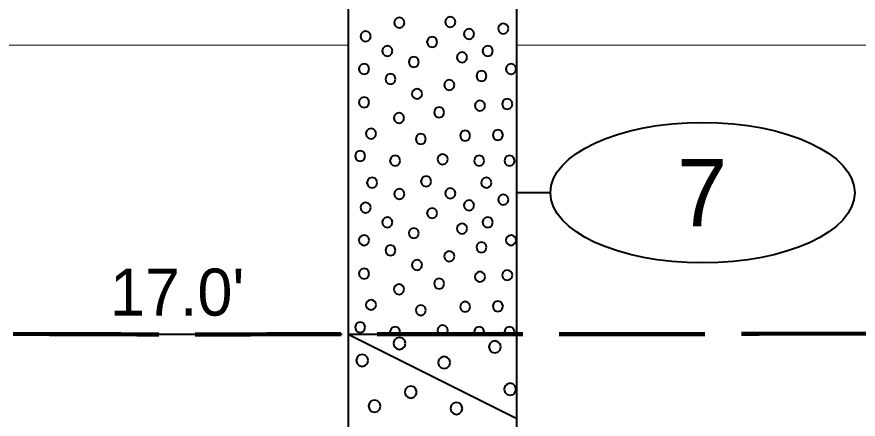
# Model space of a CAD drawing. Extents: x -76 to 974, y -1080 to -735.
# Drawn here: x 752.58 to 765.06, y -947.64 to -941.67 of the extents above; entities that cross this region are included whole.
import ezdxf
from ezdxf.enums import TextEntityAlignment as Align

# ---------------------------------------------------------------- set-up
doc = ezdxf.new("R2010")
doc.units = 0
doc.header["$LTSCALE"] = 0.36
doc.linetypes.add('LONG_DASHED', pattern=[7.5, 6, -1.5])
for name, color, linetype, lineweight in [('27', 7, 'Continuous', 40), ('28', 7, 'LONG_DASHED', 60), ('7', 7, 'Continuous', 13)]:
    doc.layers.add(name, color=color, linetype=linetype, lineweight=lineweight)

msp = doc.modelspace()

# ---------------------------------------------------------------- linework, layer by layer
at = {"layer": '27'}
for p, q in [((757.4958, -941.3789), (757.4958, -946.3789)), ((759.9958, -946.3789), (759.9958, -941.3789)), ((760.4958, -944.2789), (759.9958, -944.2789)), ((753.6395, -946.3789), (757.4069, -946.3789)), ((757.4958, -946.3789), (759.9958, -946.3789)), ((757.4958, -946.3789), (759.9958, -947.6289)), ((757.4958, -946.3789), (757.4958, -951.3789)), ((759.9958, -951.3789), (759.9958, -946.3789))]:
    msp.add_line(p, q, dxfattribs=at)
for points in [[(758.3326, -941.7568), (758.3224, -941.7187), (758.2945, -941.6908), (758.2564, -941.6806), (758.2183, -941.6908), (758.1904, -941.7187), (758.1802, -941.7568), (758.1904, -941.7949), (758.2183, -941.8228), (758.2564, -941.833), (758.2945, -941.8228), (758.3224, -941.7949)], [(759.0877, -941.7478), (759.0775, -941.7097), (759.0496, -941.6818), (759.0115, -941.6716), (758.9734, -941.6818), (758.9455, -941.7097), (758.9353, -941.7478), (758.9455, -941.7859), (758.9734, -941.8138), (759.0115, -941.824), (759.0496, -941.8138), (759.0775, -941.7859)], [(759.8732, -941.8437), (759.863, -941.8056), (759.8351, -941.7777), (759.797, -941.7675), (759.7589, -941.7777), (759.731, -941.8056), (759.7208, -941.8437), (759.731, -941.8818), (759.7589, -941.9097), (759.797, -941.9199), (759.8351, -941.9097), (759.863, -941.8818)], [(757.8315, -941.9594), (757.8213, -941.9213), (757.7934, -941.8934), (757.7553, -941.8832), (757.7172, -941.8934), (757.6893, -941.9213), (757.6791, -941.9594), (757.6893, -941.9975), (757.7172, -942.0254), (757.7553, -942.0356), (757.7934, -942.0254), (757.8213, -941.9975)], [(759.3659, -941.9251), (759.3557, -941.887), (759.3278, -941.8591), (759.2897, -941.8489), (759.2516, -941.8591), (759.2237, -941.887), (759.2135, -941.9251), (759.2237, -941.9632), (759.2516, -941.9911), (759.2897, -942.0013), (759.3278, -941.9911), (759.3557, -941.9632)], [(758.8176, -942.0426), (758.8074, -942.0045), (758.7795, -941.9766), (758.7414, -941.9664), (758.7033, -941.9766), (758.6754, -942.0045), (758.6652, -942.0426), (758.6754, -942.0807), (758.7033, -942.1086), (758.7414, -942.1188), (758.7795, -942.1086), (758.8074, -942.0807)], [(758.1544, -942.1781), (758.1442, -942.14), (758.1163, -942.1121), (758.0782, -942.1019), (758.0401, -942.1121), (758.0122, -942.14), (758.002, -942.1781), (758.0122, -942.2162), (758.0401, -942.2441), (758.0782, -942.2543), (758.1163, -942.2441), (758.1442, -942.2162)], [(759.6431, -942.1781), (759.6329, -942.14), (759.605, -942.1121), (759.5669, -942.1019), (759.5288, -942.1121), (759.5009, -942.14), (759.4907, -942.1781), (759.5009, -942.2162), (759.5288, -942.2441), (759.5669, -942.2543), (759.605, -942.2441), (759.6329, -942.2162)], [(758.546, -942.3395), (758.5358, -942.3014), (758.5079, -942.2735), (758.4698, -942.2633), (758.4317, -942.2735), (758.4038, -942.3014), (758.3936, -942.3395), (758.4038, -942.3776), (758.4317, -942.4055), (758.4698, -942.4157), (758.5079, -942.4055), (758.5358, -942.3776)], [(759.2617, -942.2709), (759.2515, -942.2328), (759.2236, -942.2049), (759.1855, -942.1947), (759.1474, -942.2049), (759.1195, -942.2328), (759.1093, -942.2709), (759.1195, -942.309), (759.1474, -942.3369), (759.1855, -942.3471), (759.2236, -942.3369), (759.2515, -942.309)], [(757.8086, -942.4438), (757.7984, -942.4057), (757.7705, -942.3778), (757.7324, -942.3676), (757.6943, -942.3778), (757.6664, -942.4057), (757.6562, -942.4438), (757.6664, -942.4819), (757.6943, -942.5097), (757.7324, -942.52), (757.7705, -942.5097), (757.7984, -942.4819)], [(759.9889, -942.4438), (759.9786, -942.4057), (759.9508, -942.3778), (759.9127, -942.3676), (759.8746, -942.3778), (759.8467, -942.4057), (759.8365, -942.4438), (759.8467, -942.4819), (759.8746, -942.5097), (759.9127, -942.52), (759.9508, -942.5097), (759.9786, -942.4819)], [(758.2002, -942.5938), (758.19, -942.5557), (758.1621, -942.5278), (758.124, -942.5176), (758.0859, -942.5278), (758.058, -942.5557), (758.0478, -942.5938), (758.058, -942.6319), (758.0859, -942.6598), (758.124, -942.67), (758.1621, -942.6598), (758.19, -942.6319)], [(759.5503, -942.548), (759.5401, -942.5099), (759.5122, -942.482), (759.4741, -942.4718), (759.436, -942.482), (759.4081, -942.5099), (759.3979, -942.548), (759.4081, -942.5861), (759.436, -942.614), (759.4741, -942.6242), (759.5122, -942.614), (759.5401, -942.5861)], [(759.0723, -942.6815), (759.0621, -942.6434), (759.0342, -942.6155), (758.9961, -942.6053), (758.958, -942.6155), (758.9301, -942.6434), (758.9199, -942.6815), (758.9301, -942.7196), (758.958, -942.7475), (758.9961, -942.7577), (759.0342, -942.7475), (759.0621, -942.7196)], [(758.5943, -942.8124), (758.5841, -942.7743), (758.5562, -942.7464), (758.5181, -942.7362), (758.48, -942.7464), (758.4521, -942.7743), (758.4419, -942.8124), (758.4521, -942.8505), (758.48, -942.8784), (758.5181, -942.8886), (758.5562, -942.8784), (758.5841, -942.8505)], [(757.8086, -942.9396), (757.7984, -942.9015), (757.7705, -942.8736), (757.7324, -942.8634), (757.6943, -942.8736), (757.6664, -942.9015), (757.6562, -942.9396), (757.6664, -942.9777), (757.6943, -943.0055), (757.7324, -943.0158), (757.7705, -943.0055), (757.7984, -942.9777)], [(759.9316, -942.9624), (759.9214, -942.9243), (759.8935, -942.8964), (759.8554, -942.8862), (759.8173, -942.8964), (759.7895, -942.9243), (759.7792, -942.9624), (759.7895, -943.0005), (759.8173, -943.0284), (759.8554, -943.0386), (759.8935, -943.0284), (759.9214, -943.0005)], [(758.9223, -943.087), (758.912, -943.0489), (758.8842, -943.021), (758.8461, -943.0108), (758.808, -943.021), (758.7801, -943.0489), (758.7699, -943.087), (758.7801, -943.1251), (758.808, -943.153), (758.8461, -943.1632), (758.8842, -943.153), (758.912, -943.1251)], [(759.5274, -942.9866), (759.5172, -942.9485), (759.4893, -942.9206), (759.4512, -942.9104), (759.4131, -942.9206), (759.3852, -942.9485), (759.375, -942.9866), (759.3852, -943.0247), (759.4131, -943.0526), (759.4512, -943.0628), (759.4893, -943.0526), (759.5172, -943.0247)], [(758.3273, -943.1709), (758.3171, -943.1328), (758.2892, -943.1049), (758.2511, -943.0947), (758.213, -943.1049), (758.1851, -943.1328), (758.1749, -943.1709), (758.1851, -943.209), (758.213, -943.2369), (758.2511, -943.2471), (758.2892, -943.2369), (758.3171, -943.209)], [(757.9116, -943.4023), (757.9014, -943.3642), (757.8735, -943.3363), (757.8354, -943.3261), (757.7973, -943.3363), (757.7694, -943.3642), (757.7592, -943.4023), (757.7694, -943.4404), (757.7973, -943.4683), (757.8354, -943.4785), (757.8735, -943.4683), (757.9014, -943.4404)], [(759.3075, -943.4315), (759.2972, -943.3934), (759.2694, -943.3655), (759.2313, -943.3553), (759.1932, -943.3655), (759.1653, -943.3934), (759.1551, -943.4315), (759.1653, -943.4696), (759.1932, -943.4975), (759.2313, -943.5077), (759.2694, -943.4975), (759.2972, -943.4696)], [(759.7931, -943.4239), (759.7829, -943.3858), (759.755, -943.3579), (759.7169, -943.3477), (759.6788, -943.3579), (759.6509, -943.3858), (759.6407, -943.4239), (759.6509, -943.462), (759.6788, -943.4899), (759.7169, -943.5001), (759.755, -943.4899), (759.7829, -943.462)], [(758.6502, -943.4824), (758.64, -943.4443), (758.6121, -943.4164), (758.574, -943.4062), (758.5359, -943.4164), (758.508, -943.4443), (758.4978, -943.4824), (758.508, -943.5205), (758.5359, -943.5484), (758.574, -943.5586), (758.6121, -943.5484), (758.64, -943.5205)], [(757.7501, -943.7354), (757.7399, -943.6973), (757.712, -943.6694), (757.6739, -943.6592), (757.6358, -943.6694), (757.608, -943.6973), (757.5977, -943.7354), (757.608, -943.7735), (757.6358, -943.8014), (757.6739, -943.8116), (757.712, -943.8014), (757.7399, -943.7735)], [(758.2688, -943.8053), (758.2586, -943.7672), (758.2307, -943.7393), (758.1926, -943.7291), (758.1545, -943.7393), (758.1266, -943.7672), (758.1164, -943.8053), (758.1266, -943.8434), (758.1545, -943.8713), (758.1926, -943.8815), (758.2307, -943.8713), (758.2586, -943.8434)], [(758.9731, -943.7824), (758.9629, -943.7443), (758.935, -943.7164), (758.8969, -943.7062), (758.8588, -943.7164), (758.8309, -943.7443), (758.8207, -943.7824), (758.8309, -943.8205), (758.8588, -943.8484), (758.8969, -943.8586), (758.935, -943.8484), (758.9629, -943.8205)], [(759.5159, -943.8053), (759.5057, -943.7672), (759.4778, -943.7393), (759.4397, -943.7291), (759.4016, -943.7393), (759.3738, -943.7672), (759.3635, -943.8053), (759.3738, -943.8434), (759.4016, -943.8713), (759.4397, -943.8815), (759.4778, -943.8713), (759.5057, -943.8434)], [(759.966, -943.8053), (759.9558, -943.7672), (759.9279, -943.7393), (759.8898, -943.7291), (759.8517, -943.7393), (759.8238, -943.7672), (759.8136, -943.8053), (759.8238, -943.8434), (759.8517, -943.8713), (759.8898, -943.8815), (759.9279, -943.8713), (759.9558, -943.8434)], [(757.9277, -944.1316), (757.9175, -944.0935), (757.8896, -944.0656), (757.8515, -944.0554), (757.8134, -944.0656), (757.7855, -944.0935), (757.7753, -944.1316), (757.7855, -944.1697), (757.8134, -944.1975), (757.8515, -944.2078), (757.8896, -944.1975), (757.9175, -944.1697)], [(758.7287, -944.112), (758.7184, -944.0739), (758.6906, -944.046), (758.6525, -944.0358), (758.6144, -944.046), (758.5865, -944.0739), (758.5763, -944.112), (758.5865, -944.1501), (758.6144, -944.178), (758.6525, -944.1882), (758.6906, -944.178), (758.7184, -944.1501)], [(759.6223, -944.1316), (759.6121, -944.0935), (759.5842, -944.0656), (759.5461, -944.0554), (759.508, -944.0656), (759.4801, -944.0935), (759.4699, -944.1316), (759.4801, -944.1697), (759.508, -944.1976), (759.5461, -944.2078), (759.5842, -944.1976), (759.6121, -944.1697)], [(758.3326, -944.2968), (758.3224, -944.2587), (758.2945, -944.2308), (758.2564, -944.2206), (758.2183, -944.2308), (758.1904, -944.2587), (758.1802, -944.2968), (758.1904, -944.3349), (758.2183, -944.3628), (758.2564, -944.373), (758.2945, -944.3628), (758.3224, -944.3349)], [(759.0877, -944.2878), (759.0775, -944.2497), (759.0496, -944.2218), (759.0115, -944.2116), (758.9734, -944.2218), (758.9455, -944.2497), (758.9353, -944.2878), (758.9455, -944.3259), (758.9734, -944.3538), (759.0115, -944.364), (759.0496, -944.3538), (759.0775, -944.3259)], [(759.3659, -944.4651), (759.3557, -944.427), (759.3278, -944.3991), (759.2897, -944.3889), (759.2516, -944.3991), (759.2237, -944.427), (759.2135, -944.4651), (759.2237, -944.5032), (759.2516, -944.5311), (759.2897, -944.5413), (759.3278, -944.5311), (759.3557, -944.5032)], [(759.8732, -944.3837), (759.863, -944.3456), (759.8351, -944.3177), (759.797, -944.3075), (759.7589, -944.3177), (759.731, -944.3456), (759.7208, -944.3837), (759.731, -944.4218), (759.7589, -944.4497), (759.797, -944.4599), (759.8351, -944.4497), (759.863, -944.4218)], [(757.8315, -944.4994), (757.8213, -944.4613), (757.7934, -944.4334), (757.7553, -944.4232), (757.7172, -944.4334), (757.6893, -944.4613), (757.6791, -944.4994), (757.6893, -944.5375), (757.7172, -944.5654), (757.7553, -944.5756), (757.7934, -944.5654), (757.8213, -944.5375)], [(758.8176, -944.5826), (758.8074, -944.5445), (758.7795, -944.5166), (758.7414, -944.5064), (758.7033, -944.5166), (758.6754, -944.5445), (758.6652, -944.5826), (758.6754, -944.6207), (758.7033, -944.6486), (758.7414, -944.6588), (758.7795, -944.6486), (758.8074, -944.6207)], [(758.1544, -944.7181), (758.1442, -944.68), (758.1163, -944.6521), (758.0782, -944.6419), (758.0401, -944.6521), (758.0122, -944.68), (758.002, -944.7181), (758.0122, -944.7562), (758.0401, -944.7841), (758.0782, -944.7943), (758.1163, -944.7841), (758.1442, -944.7562)], [(759.2617, -944.8109), (759.2515, -944.7728), (759.2236, -944.7449), (759.1855, -944.7347), (759.1474, -944.7449), (759.1195, -944.7728), (759.1093, -944.8109), (759.1195, -944.849), (759.1474, -944.8769), (759.1855, -944.8871), (759.2236, -944.8769), (759.2515, -944.849)], [(759.6431, -944.7181), (759.6329, -944.68), (759.605, -944.6521), (759.5669, -944.6419), (759.5288, -944.6521), (759.5009, -944.68), (759.4907, -944.7181), (759.5009, -944.7562), (759.5288, -944.7841), (759.5669, -944.7943), (759.605, -944.7841), (759.6329, -944.7562)], [(758.546, -944.8795), (758.5358, -944.8414), (758.5079, -944.8135), (758.4698, -944.8033), (758.4317, -944.8135), (758.4038, -944.8414), (758.3936, -944.8795), (758.4038, -944.9176), (758.4317, -944.9455), (758.4698, -944.9557), (758.5079, -944.9455), (758.5358, -944.9176)], [(757.8086, -944.9838), (757.7984, -944.9457), (757.7705, -944.9178), (757.7324, -944.9076), (757.6943, -944.9178), (757.6664, -944.9457), (757.6562, -944.9838), (757.6664, -945.0219), (757.6943, -945.0497), (757.7324, -945.06), (757.7705, -945.0497), (757.7984, -945.0219)], [(759.5503, -945.088), (759.5401, -945.0499), (759.5122, -945.022), (759.4741, -945.0118), (759.436, -945.022), (759.4081, -945.0499), (759.3979, -945.088), (759.4081, -945.1261), (759.436, -945.154), (759.4741, -945.1642), (759.5122, -945.154), (759.5401, -945.1261)], [(759.9889, -944.9838), (759.9786, -944.9457), (759.9508, -944.9178), (759.9127, -944.9076), (759.8746, -944.9178), (759.8467, -944.9457), (759.8365, -944.9838), (759.8467, -945.0219), (759.8746, -945.0497), (759.9127, -945.06), (759.9508, -945.0497), (759.9786, -945.0219)], [(758.2002, -945.1338), (758.19, -945.0957), (758.1621, -945.0678), (758.124, -945.0576), (758.0859, -945.0678), (758.058, -945.0957), (758.0478, -945.1338), (758.058, -945.1719), (758.0859, -945.1998), (758.124, -945.21), (758.1621, -945.1998), (758.19, -945.1719)], [(759.0723, -945.2215), (759.0621, -945.1834), (759.0342, -945.1555), (758.9961, -945.1453), (758.958, -945.1555), (758.9301, -945.1834), (758.9199, -945.2215), (758.9301, -945.2596), (758.958, -945.2875), (758.9961, -945.2977), (759.0342, -945.2875), (759.0621, -945.2596)], [(758.5943, -945.3524), (758.5841, -945.3143), (758.5562, -945.2864), (758.5181, -945.2762), (758.48, -945.2864), (758.4521, -945.3143), (758.4419, -945.3524), (758.4521, -945.3905), (758.48, -945.4184), (758.5181, -945.4286), (758.5562, -945.4184), (758.5841, -945.3905)], [(757.8086, -945.4796), (757.7984, -945.4415), (757.7705, -945.4136), (757.7324, -945.4034), (757.6943, -945.4136), (757.6664, -945.4415), (757.6562, -945.4796), (757.6664, -945.5177), (757.6943, -945.5455), (757.7324, -945.5558), (757.7705, -945.5455), (757.7984, -945.5177)], [(759.5274, -945.5266), (759.5172, -945.4885), (759.4893, -945.4606), (759.4512, -945.4504), (759.4131, -945.4606), (759.3852, -945.4885), (759.375, -945.5266), (759.3852, -945.5647), (759.4131, -945.5926), (759.4512, -945.6028), (759.4893, -945.5926), (759.5172, -945.5647)], [(759.9316, -945.5024), (759.9214, -945.4643), (759.8935, -945.4364), (759.8554, -945.4262), (759.8173, -945.4364), (759.7895, -945.4643), (759.7792, -945.5024), (759.7895, -945.5405), (759.8173, -945.5684), (759.8554, -945.5786), (759.8935, -945.5684), (759.9214, -945.5405)], [(758.3273, -945.7109), (758.3171, -945.6728), (758.2892, -945.6449), (758.2511, -945.6347), (758.213, -945.6449), (758.1851, -945.6728), (758.1749, -945.7109), (758.1851, -945.749), (758.213, -945.7769), (758.2511, -945.7871), (758.2892, -945.7769), (758.3171, -945.749)], [(758.9223, -945.627), (758.912, -945.5889), (758.8842, -945.561), (758.8461, -945.5508), (758.808, -945.561), (758.7801, -945.5889), (758.7699, -945.627), (758.7801, -945.6651), (758.808, -945.693), (758.8461, -945.7032), (758.8842, -945.693), (758.912, -945.6651)], [(757.9116, -945.9423), (757.9014, -945.9042), (757.8735, -945.8763), (757.8354, -945.8661), (757.7973, -945.8763), (757.7694, -945.9042), (757.7592, -945.9423), (757.7694, -945.9804), (757.7973, -946.0083), (757.8354, -946.0185), (757.8735, -946.0083), (757.9014, -945.9804)], [(758.6502, -946.0224), (758.64, -945.9843), (758.6121, -945.9564), (758.574, -945.9462), (758.5359, -945.9564), (758.508, -945.9843), (758.4978, -946.0224), (758.508, -946.0605), (758.5359, -946.0884), (758.574, -946.0986), (758.6121, -946.0884), (758.64, -946.0605)], [(759.3075, -945.9715), (759.2972, -945.9334), (759.2694, -945.9055), (759.2313, -945.8953), (759.1932, -945.9055), (759.1653, -945.9334), (759.1551, -945.9715), (759.1653, -946.0096), (759.1932, -946.0375), (759.2313, -946.0477), (759.2694, -946.0375), (759.2972, -946.0096)], [(759.7931, -945.9639), (759.7829, -945.9258), (759.755, -945.8979), (759.7169, -945.8877), (759.6788, -945.8979), (759.6509, -945.9258), (759.6407, -945.9639), (759.6509, -946.002), (759.6788, -946.0299), (759.7169, -946.0401), (759.755, -946.0299), (759.7829, -946.002)], [(757.7501, -946.2754), (757.7399, -946.2373), (757.712, -946.2094), (757.6739, -946.1992), (757.6358, -946.2094), (757.608, -946.2373), (757.5977, -946.2754), (757.608, -946.3135), (757.6358, -946.3414), (757.6739, -946.3516), (757.712, -946.3414), (757.7399, -946.3135)], [(758.9629, -946.3605), (758.9731, -946.3224), (758.9629, -946.2843), (758.935, -946.2564), (758.8969, -946.2462), (758.8588, -946.2564), (758.8309, -946.2843), (758.8207, -946.3224), (758.8309, -946.3605), (758.8493, -946.3789), (758.9445, -946.3789)], [(758.2688, -946.3453), (758.2586, -946.3072), (758.2307, -946.2793), (758.1926, -946.2691), (758.1545, -946.2793), (758.1266, -946.3072), (758.1164, -946.3453), (758.1254, -946.3789), (758.2598, -946.3789)], [(759.5159, -946.3453), (759.5057, -946.3072), (759.4778, -946.2793), (759.4397, -946.2691), (759.4016, -946.2793), (759.3738, -946.3072), (759.3635, -946.3453), (759.3726, -946.3789), (759.5069, -946.3789)], [(759.966, -946.3453), (759.9558, -946.3072), (759.9279, -946.2793), (759.8898, -946.2691), (759.8517, -946.2793), (759.8238, -946.3072), (759.8136, -946.3453), (759.8226, -946.3789), (759.957, -946.3789)], [(758.3465, -946.5152), (758.3345, -946.4708), (758.302, -946.4383), (758.2576, -946.4263), (758.2131, -946.4383), (758.1806, -946.4708), (758.1687, -946.5152), (758.1806, -946.5597), (758.2131, -946.5922), (758.2576, -946.6041), (758.302, -946.5922), (758.3345, -946.5597)], [(759.7613, -946.5662), (759.7494, -946.5217), (759.7168, -946.4892), (759.6724, -946.4773), (759.6279, -946.4892), (759.5954, -946.5217), (759.5835, -946.5662), (759.5954, -946.6106), (759.6279, -946.6432), (759.6724, -946.6551), (759.7168, -946.6432), (759.7494, -946.6106)], [(757.7934, -946.767), (757.7815, -946.7226), (757.7489, -946.69), (757.7045, -946.6781), (757.66, -946.69), (757.6275, -946.7226), (757.6156, -946.767), (757.6275, -946.8115), (757.66, -946.844), (757.7045, -946.8559), (757.7489, -946.844), (757.7815, -946.8115)], [(759.0087, -946.8001), (758.9968, -946.7556), (758.9643, -946.7231), (758.9198, -946.7112), (758.8754, -946.7231), (758.8428, -946.7556), (758.8309, -946.8001), (758.8428, -946.8445), (758.8754, -946.8771), (758.9198, -946.889), (758.9643, -946.8771), (758.9968, -946.8445)], [(759.9876, -947.1942), (759.9757, -947.1497), (759.9431, -947.1172), (759.8987, -947.1053), (759.8542, -947.1172), (759.8217, -947.1497), (759.8098, -947.1942), (759.8217, -947.2386), (759.8542, -947.2712), (759.8987, -947.2831), (759.9431, -947.2712), (759.9757, -947.2386)], [(758.5129, -947.2374), (758.501, -947.193), (758.4685, -947.1604), (758.424, -947.1485), (758.3796, -947.1604), (758.347, -947.193), (758.3351, -947.2374), (758.347, -947.2819), (758.3796, -947.3144), (758.424, -947.3263), (758.4685, -947.3144), (758.501, -947.2819)], [(757.9777, -947.4459), (757.9658, -947.4014), (757.9333, -947.3689), (757.8888, -947.357), (757.8444, -947.3689), (757.8118, -947.4014), (757.7999, -947.4459), (757.8118, -947.4903), (757.8444, -947.5229), (757.8888, -947.5348), (757.9333, -947.5229), (757.9658, -947.4903)], [(759.1905, -947.4789), (759.1786, -947.4345), (759.146, -947.402), (759.1016, -947.39), (759.0571, -947.402), (759.0246, -947.4345), (759.0127, -947.4789), (759.0246, -947.5234), (759.0571, -947.5559), (759.1016, -947.5678), (759.146, -947.5559), (759.1786, -947.5234)]]:
    msp.add_lwpolyline(points, close=True, dxfattribs=at)
msp.add_ellipse((762.7532, -944.2789), major_axis=(2.2574, 0), ratio=0.461538, dxfattribs=at)
at = {"layer": '28', "lineweight": 100}
msp.add_spline([(744.4291, -946.2583), (753.6395, -946.3789), (757.4958, -946.3789), (759.9958, -946.3789), (788.7727, -946.2678), (792.5401, -946.2678), (795.0402, -946.2678), (808.8218, -946.2678)], degree=3, dxfattribs=at)
at = {"layer": '7'}
for p, q in [((726.8972, -942.09), (757.4958, -942.09)), ((759.9958, -942.09), (792.4513, -942.09))]:
    msp.add_line(p, q, dxfattribs=at)

# ---------------------------------------------------------------- texts
at = {"layer": '27'}
msp.add_text('7', height=1, dxfattribs=at).set_placement((762.7459, -944.7788), align=Align.CENTER)
msp.add_text("17.0'", height=0.6976, dxfattribs=at).set_placement((753.9635, -946.1025))

doc.saveas('drawing.dxf')
